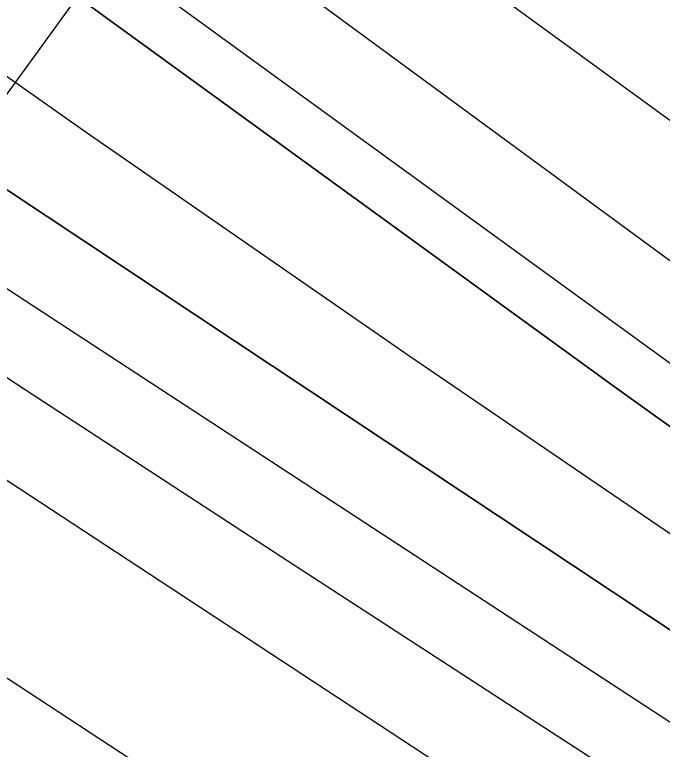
# Model space of a CAD drawing. Extents: x 3734862 to 3772949, y 391520 to 417239.
# Drawn here: x 3762672.8 to 3762831.1, y 399621.2 to 399801 of the extents above; entities that cross this region are included whole.
import ezdxf

# ---------------------------------------------------------------- set-up
doc = ezdxf.new("R2010")
doc.units = 0
for name, color, linetype in [('V-GRID-MAJR', 7, 'Continuous'), ('V-RIVR-EDGE', 7, 'Continuous'), ('V-RIVR-RANG', 7, 'Continuous'), ('V-TOPO-DPTH', 7, 'Continuous'), ('V-TOPO-MAJR', 7, 'Continuous'), ('V-TOPO-MINR', 7, 'Continuous')]:
    doc.layers.add(name, color=color, linetype=linetype)

msp = doc.modelspace()

# ---------------------------------------------------------------- linework, layer by layer
at = {"layer": 'V-GRID-MAJR'}
msp.add_spline([(3762898.112, 397163.154), (3762817.929, 403220.826), (3762737.7120000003, 409281.10000000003), (3762657.495, 415341.37700000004), (3762657.461, 415343.97500000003)], degree=3, dxfattribs=at)
at = {"layer": 'V-RIVR-EDGE'}
msp.add_spline([(3755702.07690273, 404495.317851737), (3755757.1795837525, 404470.76501479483), (3755793.3040031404, 404451.23285420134), (3755852.470499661, 404424.4091738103), (3755881.387253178, 404415.74665074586), (3755906.2278926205, 404404.38125297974), (3755920.2234916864, 404395.7556256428), (3755948.6690821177, 404379.4075653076), (3755958.16324417, 404378.9319300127), (3755969.012756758, 404378.0007843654), (3755990.692775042, 404368.45183774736), (3756022.7511428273, 404350.28620821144), (3756054.8206911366, 404336.6421406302), (3756079.6557403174, 404323.0159618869), (3756103.5864771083, 404309.3920192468), (3756144.2279862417, 404288.0400533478), (3756167.6931502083, 404268.9913544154), (3756188.906477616, 404253.56549530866), (3756231.358847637, 404233.11336959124), (3756271.5616172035, 404217.1883960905), (3756299.108485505, 404203.1033528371), (3756403.0071399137, 404163.5086117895), (3756460.37395607, 404140.30665317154), (3756508.692058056, 404114.8662746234), (3756530.8208783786, 404103.95974136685), (3756588.1809862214, 404078.0448455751), (3756639.210907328, 404052.14560251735), (3756694.2934634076, 404019.453954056), (3756726.796161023, 403998.1221130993), (3756735.8169238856, 403989.0566281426), (3756740.3150067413, 403979.55016751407), (3756740.2993540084, 403973.219980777), (3756740.7380935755, 403967.792988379), (3756747.5025476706, 403960.5417184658), (3756759.6939941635, 403953.72918812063), (3756786.341022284, 403941.455005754), (3756814.3445189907, 403929.1774692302), (3756864.4734818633, 403904.63693086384), (3756889.3208296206, 403895.9844702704), (3756899.7237762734, 403897.31522365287), (3756908.325924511, 403901.8155426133), (3756919.1765551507, 403901.3365531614), (3756933.175508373, 403894.0673944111), (3756945.8325276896, 403892.6796203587), (3756956.233238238, 403893.1060613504), (3756962.1213312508, 403897.1609324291), (3756970.711180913, 403896.68753323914), (3756978.392245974, 403894.4077453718), (3756992.4102060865, 403894.8252419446), (3757002.816506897, 403897.5124639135), (3757019.104192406, 403901.5416197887), (3757027.69516012, 403901.52037679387), (3757034.024228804, 403901.0525678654), (3757036.273829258, 403896.52541564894), (3757036.7125688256, 403891.09842325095), (3757038.502186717, 403883.4072957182), (3757046.618637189, 403874.34404686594), (3757060.6153543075, 403866.1705757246), (3757076.4106337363, 403853.923226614), (3757104.388415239, 403831.24609759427), (3757122.438885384, 403816.732377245), (3757145.4686639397, 403804.4671392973), (3757165.3445296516, 403796.7312896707), (3757181.59867359, 403787.195759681), (3757194.2355679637, 403777.66917411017), (3757213.6480969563, 403765.41288058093), (3757229.903358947, 403756.32950678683), (3757251.581141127, 403745.87624777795), (3757266.491115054, 403741.3177900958), (3757283.2041235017, 403734.4940792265), (3757308.943485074, 403720.8656643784), (3757360.423326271, 403694.0609908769), (3757393.8258640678, 403670.91828903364), (3757429.9648181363, 403657.2641589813), (3757461.586682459, 403645.42983423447), (3757505.403347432, 403628.13944772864), (3757548.3145819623, 403610.39914113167), (3757591.664556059, 403587.23184213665), (3757649.454459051, 403552.2727043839), (3757711.754743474, 403512.7808241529), (3757753.7571934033, 403493.23412887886), (3757766.8563064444, 403487.7758310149), (3757773.1864931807, 403487.76017828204), (3757785.862519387, 403494.0590595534), (3757794.4534871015, 403494.0378165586), (3757803.485430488, 403489.4938935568), (3757807.0814370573, 403480.89398142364), (3757810.6371937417, 403456.0164462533), (3757814.234318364, 403447.86869031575), (3757826.4157023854, 403436.9867542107), (3757854.414726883, 403422.9005929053), (3757930.256218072, 403373.8798909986), (3757975.846848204, 403342.56819022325), (3758005.1900427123, 403323.5049566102), (3758062.0711611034, 403286.73943018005), (3758092.308605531, 403263.6045547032), (3758175.8244534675, 403209.5911277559), (3758234.505252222, 403169.2038795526), (3758283.703069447, 403133.81382859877), (3758328.8437794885, 403103.4075582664), (3758399.2280908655, 403041.7398995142), (3758421.7900604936, 403023.14559288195), (3758438.054266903, 403017.67946865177), (3758463.827170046, 403017.6157396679), (3758491.4299409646, 403026.1385061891), (3758504.532408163, 403022.0366769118), (3758513.556525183, 403014.3276605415), (3758513.9885564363, 403006.1877309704), (3758499.9493533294, 402997.17926668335), (3758498.1228397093, 402989.94923976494), (3758502.1631761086, 402978.1831162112), (3758510.7329008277, 402969.5709055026), (3758522.0200349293, 402962.76061126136), (3758545.0453412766, 402948.6867485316), (3758582.0684827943, 402926.89157085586), (3758650.225554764, 402878.7941882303), (3758697.608038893, 402840.6956723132), (3758721.522004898, 402820.2893867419), (3758740.937888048, 402809.3895617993), (3758782.023727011, 402784.8713844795), (3758831.236078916, 402755.3593640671), (3758902.1172685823, 402711.7768350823), (3758960.355973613, 402675.46011069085), (3759018.583498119, 402634.6218243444), (3759069.5910581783, 402599.6794573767), (3759134.58750899, 402553.39852589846), (3759185.569353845, 402508.05656643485), (3759223.4766828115, 402478.12034113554), (3759262.2883241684, 402448.18187973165), (3759321.4078624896, 402402.36763912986), (3759371.507756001, 402366.07103968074), (3759431.5394330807, 402323.41965634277), (3759463.5855022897, 402300.2803086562), (3759488.860409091, 402281.6792937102), (3759576.885520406, 402222.68096808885), (3759626.98653197, 402186.83652483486), (3759672.1205336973, 402153.71731732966), (3759778.214003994, 402087.4397704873), (3759832.8343414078, 402050.6798343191), (3759872.999097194, 402019.3815501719), (3759909.5499575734, 401989.4486790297), (3760050.814340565, 401883.7463350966), (3760100.016629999, 401850.1649089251), (3760145.608378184, 401819.30536434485), (3760185.7731339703, 401788.00708019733), (3760211.945644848, 401766.69089197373), (3760254.8211017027, 401734.48158712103), (3760285.5051120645, 401709.0848126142), (3760303.1179606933, 401700.4502408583), (3760325.251253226, 401691.3523323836), (3760352.7835868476, 401671.389258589), (3760391.141953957, 401640.9997590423), (3760430.4079876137, 401611.964491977), (3760461.5530985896, 401590.18384898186), (3760536.946905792, 401542.9728899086), (3760582.987456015, 401510.7557586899), (3760602.845432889, 401495.78540993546), (3760629.0246520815, 401477.18215888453), (3760672.363445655, 401449.49329793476), (3760711.1929758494, 401426.78933565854), (3760818.6116092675, 401347.8480611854), (3760872.326516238, 401310.63820492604), (3760925.5847948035, 401271.62084193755), (3760948.59556647, 401251.66894866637), (3761039.7589378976, 401181.81104798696), (3761107.016169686, 401135.52452624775), (3761151.703605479, 401104.6672177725), (3761172.9269953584, 401093.310764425), (3761186.032816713, 401090.5654037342), (3761199.1509366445, 401092.7937611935), (3761219.5136181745, 401099.0736355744), (3761228.1057039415, 401099.50454877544), (3761233.521515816, 401095.421726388), (3761236.667602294, 401087.72724469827), (3761236.6430051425, 401077.7798083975), (3761228.4695340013, 401063.78309127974), (3761223.028006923, 401057.466321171), (3761223.0078819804, 401049.32750965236), (3761228.8613153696, 401039.36553867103), (3761242.394695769, 401026.6716236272), (3761254.1384582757, 401021.6688361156), (3761266.791005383, 401018.4724372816), (3761292.522540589, 401001.678929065), (3761317.338582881, 400980.36609499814), (3761342.145680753, 400955.4360113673), (3761463.0719793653, 400853.4012293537), (3761509.994480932, 400812.1387381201), (3761550.151410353, 400777.67536060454), (3761585.343566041, 400746.84153122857), (3761681.4739473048, 400674.2583948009), (3761756.3954733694, 400618.90974226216), (3761817.7735565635, 400572.18559900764), (3761878.259625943, 400530.4374100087), (3761996.4931123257, 400436.54814782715), (3762057.419039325, 400389.82512262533), (3762104.8037595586, 400352.6309190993), (3762156.25229529, 400313.16587212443), (3762204.5446820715, 400277.32590108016), (3762245.166066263, 400247.83512366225), (3762291.6453560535, 400210.19100004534), (3762325.939907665, 400182.0723439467), (3762356.1795881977, 400159.8417808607), (3762404.0187007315, 400123.550771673), (3762432.901912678, 400101.32356274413), (3762455.4851253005, 400091.3202238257), (3762473.53335934, 400075.90219108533), (3762512.340528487, 400044.15510489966), (3762551.5998538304, 400012.4069006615), (3762593.579942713, 399983.8170814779), (3762620.206845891, 399963.4040875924), (3762661.74036884, 399937.0761674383), (3762686.5664736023, 399919.832739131), (3762793.0819126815, 399841.3458569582), (3762834.6098453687, 399812.7571558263), (3762873.439375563, 399790.0531935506), (3762923.0982934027, 399758.27927410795), (3762956.9585776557, 399737.3962351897), (3762984.0488175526, 399721.50368520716), (3763024.221399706, 399693.3704944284), (3763075.2267236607, 399657.5238150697), (3763115.862642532, 399633.91106819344), (3763172.753823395, 399601.2149475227), (3763228.740691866, 399568.52106295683), (3763285.1741262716, 399533.5652793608), (3763344.3093173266, 399494.0812254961), (3763398.471908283, 399455.0616264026), (3763444.055830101, 399421.03698845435), (3763484.67609624, 399391.094054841), (3763603.3762734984, 399303.0817051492), (3763654.820337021, 399261.8080333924), (3763661.1449334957, 399259.5315996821), (3763667.0106654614, 399254.54334685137), (3763671.9609045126, 399245.0357681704), (3763696.325908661, 399224.17620835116), (3763722.9438674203, 399200.1459649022), (3763745.502482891, 399180.19518968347), (3763818.144221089, 399117.1654720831), (3763841.612739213, 399099.4732417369), (3763852.4465990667, 399092.2119093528), (3763858.756660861, 399084.05744510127), (3763874.9929159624, 399067.2874159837), (3763898.0003334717, 399045.97905412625), (3763924.6227644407, 399023.7574354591), (3763949.0000671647, 399007.8715937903), (3763970.201095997, 398987.47201653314), (3764004.0267206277, 398952.57213555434), (3764028.3794262, 398926.7388575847), (3764056.7981833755, 398899.539048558), (3764092.878998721, 398862.37279634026), (3764130.7706749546, 398826.1063843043), (3764147.012520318, 398811.59713616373), (3764152.861481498, 398799.8265404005), (3764162.316511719, 398783.52543826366), (3764173.5835208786, 398768.57633250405), (3764186.6680992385, 398757.2400040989), (3764206.0839823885, 398746.34017915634), (3764226.87310491, 398742.219342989), (3764246.2945783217, 398733.5802990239), (3764269.3154124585, 398717.6978115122), (3764284.2007892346, 398703.1919175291), (3764301.80692955, 398691.8444086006), (3764323.0247291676, 398678.2271742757), (3764345.137896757, 398660.9904542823), (3764412.350406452, 398596.61768472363), (3764457.023307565, 398559.8823457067), (3764502.599403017, 398522.69261438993), (3764538.2582495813, 398497.7356975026), (3764566.263982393, 398486.3624733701), (3764583.8936018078, 398484.51024454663), (3764604.245102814, 398486.26855697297), (3764616.453320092, 398486.2383695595), (3764626.38957587, 398481.6922104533), (3764630.8932489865, 398474.446530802), (3764636.2866998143, 398461.32058450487), (3764634.902279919, 398450.0200337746), (3764631.7159435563, 398441.436892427), (3764633.0556413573, 398434.65119533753), (3764636.2095542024, 398430.12180701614), (3764643.885029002, 398425.5812381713), (3764661.0569019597, 398421.46934642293), (3764685.4431491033, 398409.2007543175), (3764715.2183748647, 398381.9975911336), (3764745.4491109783, 398356.1497784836), (3764793.3083484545, 398327.9975808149), (3764844.3147904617, 398292.60305765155), (3764885.8281884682, 398258.136325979), (3764918.7774520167, 398234.54258599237), (3764992.815908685, 398187.78713727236), (3765058.2712240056, 398144.2180249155), (3765088.0744010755, 398128.3187666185), (3765140.907356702, 398100.1542703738), (3765168.890728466, 398079.7379223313), (3765193.714597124, 398061.590181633), (3765246.1166395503, 398042.0177711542), (3765282.230996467, 398018.41620480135), (3765309.740969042, 397989.410007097), (3765339.951580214, 397955.42338292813), (3765361.1492548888, 397933.6673370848), (3765382.3469295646, 397911.9112912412), (3765434.688597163, 397867.9224462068), (3765477.570762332, 397838.4260785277), (3765508.7337621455, 397823.87993466), (3765545.3025113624, 397801.1815626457), (3765575.5399557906, 397778.0466871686), (3765617.5211627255, 397749.90902418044), (3765653.635519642, 397726.3074578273), (3765681.6289538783, 397709.96051554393), (3765727.234118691, 397684.52684530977), (3765761.9897709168, 397660.02432072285), (3765771.936089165, 397659.54756737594), (3765788.2148302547, 397659.95947368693), (3765793.6362323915, 397658.13743227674), (3765793.625051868, 397653.61587032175), (3765785.4739417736, 397648.6622771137), (3765785.466115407, 397645.4971837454), (3765790.8606842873, 397632.8233936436), (3765800.333603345, 397623.75679063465), (3765814.7757683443, 397612.8692642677), (3765831.939814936, 397605.59227915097), (3765847.3075353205, 397603.29348439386), (3765858.1481034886, 397598.7450891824), (3765865.8213421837, 397593.3002079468), (3765888.841058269, 397576.96556423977), (3765908.697917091, 397561.54305929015), (3765918.1607736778, 397548.4070505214), (3765919.501589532, 397542.07350962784), (3765921.295679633, 397536.19100687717), (3765926.7148456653, 397533.4646530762), (3765933.047268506, 397534.3533127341), (3765940.731687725, 397533.4299934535), (3765944.7932671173, 397530.2548376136), (3765956.9746511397, 397519.3729015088), (3765987.673196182, 397499.85415754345), (3766024.6717405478, 397468.111543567), (3766059.413976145, 397438.18314463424), (3766085.125386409, 397413.2508248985), (3766102.727054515, 397400.09469118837), (3766131.6091484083, 397377.41532606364), (3766172.6882790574, 397350.184211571), (3766210.592253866, 397318.8915176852), (3766264.3161052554, 397285.29891099), (3766306.7584128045, 397260.77737951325), (3766362.727392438, 397220.84899581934), (3766381.1243656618, 397208.4974980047)], degree=3, dxfattribs=at)
at = {"layer": 'V-RIVR-RANG'}
msp.add_line((3762836.0948, 400009.7167000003), (3762366.7348999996, 399361.87310000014), dxfattribs=at)
at = {"layer": 'V-TOPO-DPTH'}
for points in [[(3763624.9810617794, 399209.699856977), (3763175.672332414, 399498.9343155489), (3763151.7128553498, 399514.4741137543), (3763127.825205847, 399530.1227418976), (3763104.0452976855, 399545.9346149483), (3763080.337217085, 399561.8553179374), (3763056.778665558, 399577.993305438), (3763033.347610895, 399594.31210731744), (3763010.1078015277, 399610.90213076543), (3762986.995489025, 399627.6729685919), (3762543.3181991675, 399953.5684779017), (3762510.4493876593, 399977.75244824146), (3762477.6065945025, 400001.9716417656), (3762444.802828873, 400026.24367006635), (3762412.0250815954, 400050.55092155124), (3762409.2887390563, 400052.583548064), (3762377.9258043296, 400075.9371302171), (3762346.59903902, 400099.33901360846), (3762315.326527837, 400122.81334885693), (3762284.0901860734, 400146.33598534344), (3761746.546744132, 400552.1107698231)], [(3763624.9810617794, 399209.699856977), (3763175.672332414, 399498.9343155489), (3763151.7128553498, 399514.4741137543), (3763127.825205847, 399530.1227418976), (3763104.0452976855, 399545.9346149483), (3763080.337217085, 399561.8553179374), (3763056.778665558, 399577.993305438), (3763033.347610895, 399594.31210731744), (3763010.1078015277, 399610.90213076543), (3762986.995489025, 399627.6729685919), (3762543.3181991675, 399953.5684779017), (3762510.4493876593, 399977.75244824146), (3762477.6065945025, 400001.9716417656), (3762444.802828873, 400026.24367006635), (3762412.0250815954, 400050.55092155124), (3762409.2887390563, 400052.583548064), (3762377.9258043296, 400075.9371302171), (3762346.59903902, 400099.33901360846), (3762315.326527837, 400122.81334885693), (3762284.0901860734, 400146.33598534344), (3761746.546744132, 400552.1107698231)], [(3761721.9068484, 400535.6745989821), (3762154.18690762, 400200.2042569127), (3762182.5894665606, 400178.2191923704), (3762211.028446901, 400156.2814646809), (3762239.5220593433, 400134.41474227), (3762268.0520931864, 400112.5953567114), (3762313.096467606, 400078.234978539), (3762319.147567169, 400073.6526926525), (3762325.219912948, 400069.09894674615), (3762331.324128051, 400064.5880108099), (3762337.4495893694, 400060.1056148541), (3762819.7157406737, 399709.7971291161), (3762852.412722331, 399686.26225148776), (3762885.2436268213, 399662.9174528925), (3762918.2754155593, 399639.8577728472), (3762951.441127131, 399616.98817183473), (3763005.5288393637, 399580.0361477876), (3763011.761019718, 399575.7998284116), (3763018.0063531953, 399571.5830888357), (3763024.271416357, 399567.39571896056), (3763030.549632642, 399563.2279288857), (3763175.4392316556, 399467.53234516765), (3763254.2300230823, 399415.6198447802), (3763333.098027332, 399363.8252042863)], [(3761721.9068484, 400535.6745989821), (3762154.18690762, 400200.2042569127), (3762182.5894665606, 400178.2191923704), (3762211.028446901, 400156.2814646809), (3762239.5220593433, 400134.41474227), (3762268.0520931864, 400112.5953567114), (3762313.096467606, 400078.234978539), (3762319.147567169, 400073.6526926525), (3762325.219912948, 400069.09894674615), (3762331.324128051, 400064.5880108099), (3762337.4495893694, 400060.1056148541), (3762819.7157406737, 399709.7971291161), (3762852.412722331, 399686.26225148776), (3762885.2436268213, 399662.9174528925), (3762918.2754155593, 399639.8577728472), (3762951.441127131, 399616.98817183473), (3763005.5288393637, 399580.0361477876), (3763011.761019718, 399575.7998284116), (3763018.0063531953, 399571.5830888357), (3763024.271416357, 399567.39571896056), (3763030.549632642, 399563.2279288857), (3763175.4392316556, 399467.53234516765), (3763254.2300230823, 399415.6198447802), (3763333.098027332, 399363.8252042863)], [(3761880.132327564, 400348.0002670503), (3761927.671434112, 400310.0892874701), (3762231.7209030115, 400067.0317925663), (3762261.261806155, 400043.790839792), (3762291.0379549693, 400020.8603246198), (3762321.166972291, 399998.39546585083), (3762351.531235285, 399976.24104468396), (3762376.6452875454, 399958.21477058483), (3762419.9067954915, 399927.51715349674), (3762463.386491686, 399897.13542706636), (3762507.1934702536, 399867.2275366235), (3762551.218637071, 399837.6355368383), (3762957.261566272, 399567.89788968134), (3762977.367439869, 399554.5158265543), (3762997.457532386, 399541.11015858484), (3763017.5239532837, 399527.6690833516), (3763037.574593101, 399514.2044032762), (3763279.5725351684, 399351.3848480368), (3763337.5065581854, 399312.04771824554)], [(3761880.132327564, 400348.0002670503), (3761927.671434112, 400310.0892874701), (3762231.7209030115, 400067.0317925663), (3762261.261806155, 400043.790839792), (3762291.0379549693, 400020.8603246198), (3762321.166972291, 399998.39546585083), (3762351.531235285, 399976.24104468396), (3762376.6452875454, 399958.21477058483), (3762419.9067954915, 399927.51715349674), (3762463.386491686, 399897.13542706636), (3762507.1934702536, 399867.2275366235), (3762551.218637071, 399837.6355368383), (3762957.261566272, 399567.89788968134), (3762977.367439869, 399554.5158265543), (3762997.457532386, 399541.11015858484), (3763017.5239532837, 399527.6690833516), (3763037.574593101, 399514.2044032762), (3763279.5725351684, 399351.3848480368), (3763337.5065581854, 399312.04771824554)], [(3763533.753430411, 399203.87932285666), (3763035.5646086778, 399537.339655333), (3763021.5658917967, 399546.7210774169), (3763007.5742499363, 399556.113026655), (3762993.593220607, 399565.52076662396), (3762979.6192662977, 399574.93903374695), (3762848.4424848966, 399663.45824167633), (3762769.1558935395, 399717.5309491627), (3762690.2298179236, 399772.1194624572), (3762611.844515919, 399827.481684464), (3762533.8197296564, 399883.3597122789), (3762343.9726676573, 400020.73775673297), (3762326.51218079, 400033.51768573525), (3762309.1458432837, 400046.4228830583), (3762291.9207298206, 400059.51598286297), (3762274.7897657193, 400072.7343509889), (3762162.5900984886, 400160.28485202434), (3762089.4359892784, 400217.3802044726), (3762016.2899563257, 400274.4858994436), (3761943.156037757, 400331.60710819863)], [(3763533.753430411, 399203.87932285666), (3763035.5646086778, 399537.339655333), (3763021.5658917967, 399546.7210774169), (3763007.5742499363, 399556.113026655), (3762993.593220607, 399565.52076662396), (3762979.6192662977, 399574.93903374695), (3762848.4424848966, 399663.45824167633), (3762769.1558935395, 399717.5309491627), (3762690.2298179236, 399772.1194624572), (3762611.844515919, 399827.481684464), (3762533.8197296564, 399883.3597122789), (3762343.9726676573, 400020.73775673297), (3762326.51218079, 400033.51768573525), (3762309.1458432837, 400046.4228830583), (3762291.9207298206, 400059.51598286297), (3762274.7897657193, 400072.7343509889), (3762162.5900984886, 400160.28485202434), (3762089.4359892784, 400217.3802044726), (3762016.2899563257, 400274.4858994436), (3761943.156037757, 400331.60710819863)]]:
    msp.add_lwpolyline(points, dxfattribs=at)
at = {"layer": 'V-TOPO-MAJR'}
msp.add_lwpolyline([(3763356.9125557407, 399272.1244482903), (3763295.971594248, 399315.39807309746), (3763234.8022230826, 399358.3435714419), (3763173.2902374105, 399400.79688009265), (3763111.5498420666, 399442.9220622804), (3763013.26183194, 399509.4071803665), (3763000.4743110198, 399518.01391079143), (3762987.6603942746, 399526.58096159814), (3762974.806883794, 399535.0884929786), (3762961.9269774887, 399543.55634474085), (3762457.173167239, 399873.73123190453)], dxfattribs=at)
at = {"layer": 'V-TOPO-MINR'}
for points in [[(3763624.9810617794, 399209.699856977), (3763175.672332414, 399498.9343155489), (3763151.7128553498, 399514.4741137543), (3763127.825205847, 399530.1227418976), (3763104.0452976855, 399545.9346149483), (3763080.337217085, 399561.8553179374), (3763056.778665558, 399577.993305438), (3763033.347610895, 399594.31210731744), (3763010.1078015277, 399610.90213076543), (3762986.995489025, 399627.6729685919), (3762543.3181991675, 399953.5684779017), (3762510.4493876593, 399977.75244824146), (3762477.6065945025, 400001.9716417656), (3762444.802828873, 400026.24367006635), (3762412.0250815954, 400050.55092155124), (3762409.2887390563, 400052.583548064), (3762377.9258043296, 400075.9371302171), (3762346.59903902, 400099.33901360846), (3762315.326527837, 400122.81334885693), (3762284.0901860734, 400146.33598534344), (3761746.546744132, 400552.1107698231)], [(3763333.098027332, 399363.8252042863), (3763254.2300230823, 399415.6198447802), (3763175.4392316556, 399467.53234516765), (3763030.549632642, 399563.2279288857), (3763024.271416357, 399567.39571896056), (3763018.0063531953, 399571.5830888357), (3763011.761019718, 399575.7998284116), (3763005.5288393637, 399580.0361477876), (3762951.441127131, 399616.98817183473), (3762918.2754155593, 399639.8577728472), (3762885.2436268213, 399662.9174528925), (3762852.412722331, 399686.26225148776), (3762819.7157406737, 399709.7971291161), (3762337.4495893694, 400060.1056148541), (3762331.324128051, 400064.5880108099), (3762325.219912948, 400069.09894674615), (3762319.147567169, 400073.6526926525), (3762313.096467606, 400078.234978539), (3762268.0520931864, 400112.5953567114), (3762239.5220593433, 400134.41474227), (3762211.028446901, 400156.2814646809), (3762182.5894665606, 400178.2191923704), (3762154.18690762, 400200.2042569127), (3761721.9068484, 400535.6745989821)], [(3763516.9377873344, 399099.15236506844), (3763014.641947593, 399457.9367239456), (3762989.822269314, 399475.46228165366), (3762964.8779366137, 399492.8064675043), (3762939.746622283, 399509.8785955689), (3762914.4906535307, 399526.7693517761), (3762889.1342204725, 399543.5134981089), (3762863.7685235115, 399560.24358606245), (3762838.388930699, 399576.952586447), (3762813.000073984, 399593.64752845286), (3762287.786310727, 399938.69962223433), (3762269.222743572, 399951.1348147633), (3762250.812201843, 399963.78843758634), (3762232.6311982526, 399976.7697058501), (3762214.6032200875, 399989.969404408), (3762016.711015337, 400137.6019882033), (3761945.2257145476, 400191.4980838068), (3761874.110382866, 400245.87300066), (3761803.550004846, 400300.96614938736), (3761733.3595959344, 400356.5381193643), (3761629.5135219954, 400439.61628346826)], [(3763291.259684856, 399213.6863087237), (3763221.9379373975, 399264.0110595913), (3763152.1192792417, 399313.661772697), (3762984.327206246, 399431.14219508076), (3762963.535633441, 399445.55909641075), (3762942.65801699, 399459.8490536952), (3762921.6513350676, 399473.94859491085), (3762900.5586094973, 399487.921192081), (3762469.0091255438, 399770.98096639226), (3762428.808712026, 399797.6261291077), (3762388.7818453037, 399824.5268595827), (3762349.0152987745, 399851.81094169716), (3762309.4222990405, 399879.35059157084), (3762295.4752538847, 399889.1514801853), (3762263.163985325, 399912.2226815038), (3762231.0899531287, 399935.61408667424), (3762199.3717754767, 399959.4857976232), (3762167.8908341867, 399983.67771242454), (3761752.475323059, 400307.91302543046), (3761723.2348885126, 400330.78327454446), (3761694.025528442, 400353.6930599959), (3761664.8627800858, 400376.66214995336), (3761635.7311062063, 400399.67077624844), (3761591.888641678, 400434.3705893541)], [(3763337.5065581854, 399312.04771824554), (3763279.5725351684, 399351.3848480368), (3763037.574593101, 399514.2044032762), (3763017.5239532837, 399527.6690833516), (3762997.457532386, 399541.11015858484), (3762977.367439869, 399554.5158265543), (3762957.261566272, 399567.89788968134), (3762551.218637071, 399837.6355368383), (3762507.1934702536, 399867.2275366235), (3762463.386491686, 399897.13542706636), (3762419.9067954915, 399927.51715349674), (3762376.6452875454, 399958.21477058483), (3762351.531235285, 399976.24104468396), (3762321.166972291, 399998.39546585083), (3762291.0379549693, 400020.8603246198), (3762261.261806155, 400043.790839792), (3762231.7209030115, 400067.0317925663), (3761927.671434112, 400310.0892874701), (3761880.132327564, 400348.0002670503)], [(3763345.796332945, 399414.28406897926), (3763271.37007574, 399464.7614899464), (3763197.175796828, 399515.583514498), (3763097.9715040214, 399584.0432089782), (3763073.6182131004, 399600.9853381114), (3763049.3513621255, 399618.04941166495), (3763025.2141710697, 399635.2964018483), (3763001.163419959, 399652.665336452), (3762811.337193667, 399790.84822952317), (3762736.231577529, 399845.60508518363), (3762661.179533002, 399900.4351577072), (3762586.20784589, 399955.37505552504), (3762511.2897303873, 400010.3881702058), (3762403.5333282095, 400089.636247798), (3762382.5592502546, 400105.1147252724), (3762361.6193815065, 400120.63918648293), (3762340.7308265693, 400136.2326232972), (3762319.8764808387, 400151.8720438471), (3762062.1662813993, 400345.8029451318)], [(3763533.753430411, 399203.87932285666), (3763035.5646086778, 399537.339655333), (3763021.5658917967, 399546.7210774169), (3763007.5742499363, 399556.113026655), (3762993.593220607, 399565.52076662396), (3762979.6192662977, 399574.93903374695), (3762848.4424848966, 399663.45824167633), (3762769.1558935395, 399717.5309491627), (3762690.2298179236, 399772.1194624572), (3762611.844515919, 399827.481684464), (3762533.8197296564, 399883.3597122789), (3762343.9726676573, 400020.73775673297), (3762326.51218079, 400033.51768573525), (3762309.1458432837, 400046.4228830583), (3762291.9207298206, 400059.51598286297), (3762274.7897657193, 400072.7343509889), (3762162.5900984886, 400160.28485202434), (3762089.4359892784, 400217.3802044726), (3762016.2899563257, 400274.4858994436), (3761943.156037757, 400331.60710819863)], [(3763630.230004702, 399188.0179825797), (3763187.7743876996, 399472.1860116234), (3763160.264117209, 399489.91027576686), (3763132.787888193, 399507.68699048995), (3763105.3627213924, 399525.54238108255), (3763077.971596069, 399543.45022225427), (3763027.9659998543, 399576.24539702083), (3763025.608204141, 399577.8024401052), (3763023.2570743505, 399579.3694164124), (3763020.9159434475, 399580.9512925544), (3763018.581478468, 399582.54310191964), (3762998.924714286, 399596.0381642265), (3762986.8011725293, 399604.43351279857), (3762974.7233644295, 399612.89359488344), (3762962.7141568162, 399621.45077723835), (3762950.7506828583, 399630.0726931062), (3762334.5142992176, 400077.9715631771)], [(3763586.25870027, 399080.097436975), (3763137.378278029, 399402.1557340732), (3763111.0759068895, 399420.88015962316), (3763084.6824655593, 399439.4742963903), (3763058.152418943, 399457.8729999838), (3763031.5313021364, 399476.14141479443), (3762989.4811234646, 399504.7700008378), (3762983.803843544, 399508.60691270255), (3762978.1093105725, 399512.41785270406), (3762972.3888980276, 399516.1898349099), (3762966.6512324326, 399519.93584525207), (3762857.9886143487, 399590.3517944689), (3762797.9354051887, 399629.33036043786), (3762737.920471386, 399668.36767546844), (3762677.9629506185, 399707.4931140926), (3762618.043705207, 399746.6773017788), (3762282.4999272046, 399966.4581784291), (3762272.3452820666, 399973.23766582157), (3762262.272431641, 399980.1343941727), (3762252.322273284, 399987.20698396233), (3762242.453909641, 399994.39681471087), (3762155.9915036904, 400058.5611748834)]]:
    msp.add_lwpolyline(points, dxfattribs=at)

doc.saveas('drawing.dxf')
